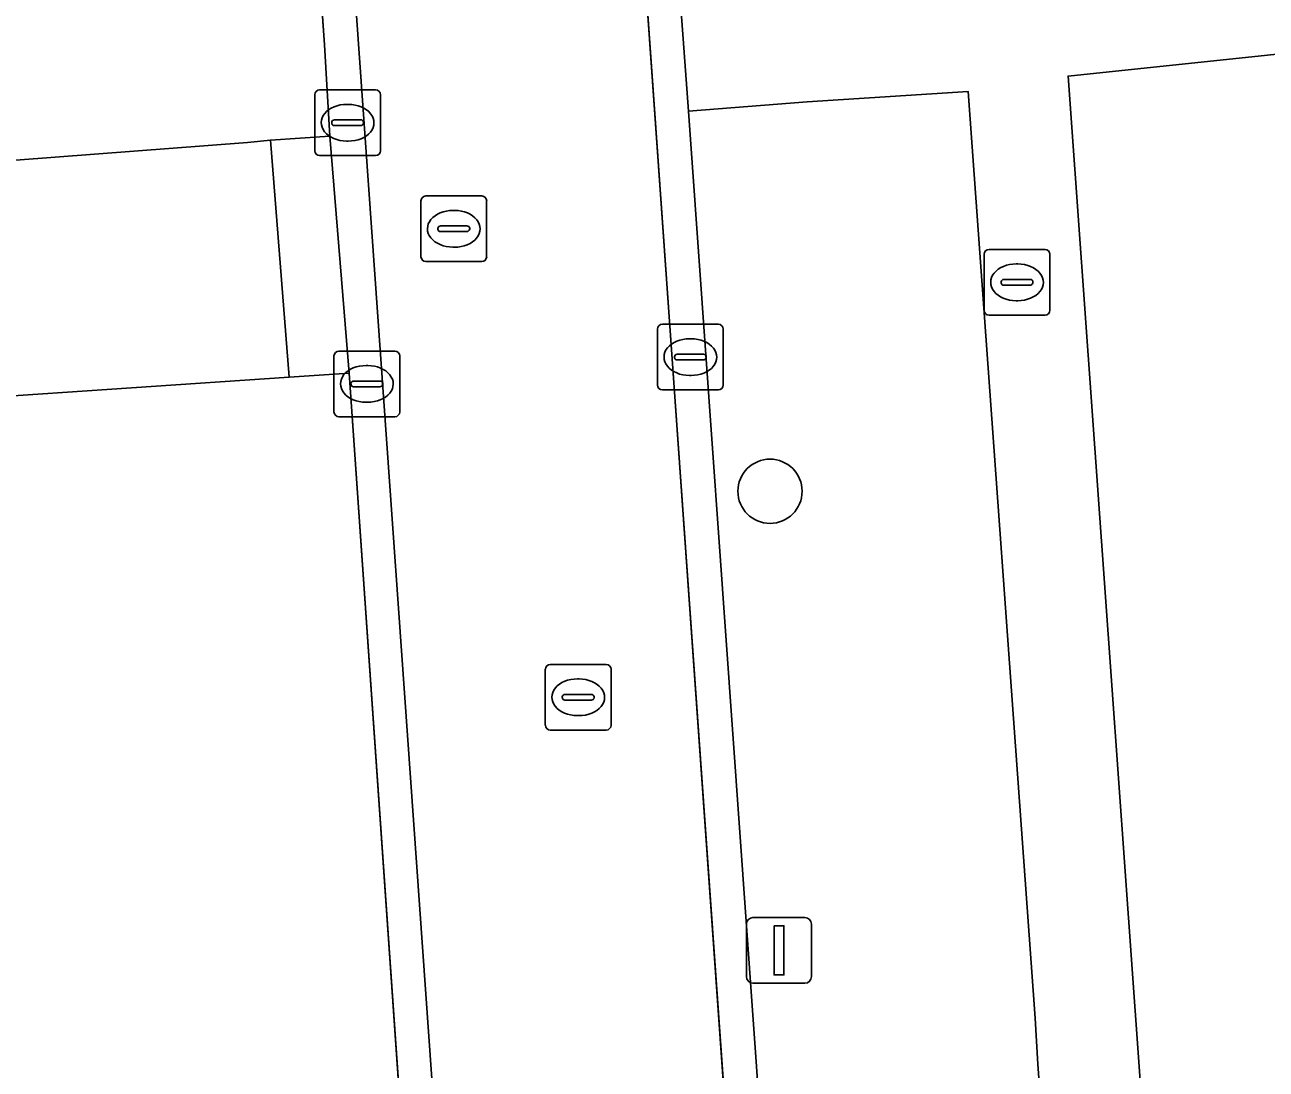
# Model space of a CAD drawing. Extents: x 162661 to 163484, y 380247 to 381230.
# Drawn here: x 163030.78 to 163049.68, y 380506.19 to 380522.1 of the extents above; entities that cross this region are included whole.
import ezdxf

# ---------------------------------------------------------------- set-up
doc = ezdxf.new("R2010")
doc.units = 0
for name, color, linetype in [('IMGEO_Boom', 7, 'Continuous'), ('IMGEO_Brandkraan', 7, 'Continuous'), ('IMGEO_Erf', 7, 'Continuous'), ('IMGEO_Groenvoorziening', 7, 'Continuous'), ('IMGEO_Kolk', 7, 'Continuous'), ('IMGEO_Lichtmast', 7, 'Continuous'), ('IMGEO_Parkeervlak_open', 7, 'Continuous'), ('IMGEO_Rijbaan_lokaal_gesloten', 7, 'Continuous'), ('IMGEO_Rijbaan_lokaal_open', 7, 'Continuous'), ('IMGEO_Rioolput', 7, 'Continuous'), ('IMGEO_Voetpad_open', 7, 'Continuous')]:
    doc.layers.add(name, color=color, linetype=linetype)

msp = doc.modelspace()

# ---------------------------------------------------------------- linework, layer by layer
at = {"layer": 'IMGEO_Boom'}
msp.add_circle((163042.124, 380514.992), 0.489, dxfattribs=at)
at = {"layer": 'IMGEO_Brandkraan'}
for p, q in [((163045.458, 380518.674), (163046.31, 380518.674)), ((163045.383, 380517.748), (163045.383, 380518.6)), ((163046.384, 380518.6), (163046.384, 380517.748)), ((163045.871, 380518.454), (163045.896, 380518.454)), ((163045.642, 380518.168), (163045.642, 380518.18)), ((163046.08, 380518.131), (163045.682, 380518.131)), ((163045.685, 380518.217), (163046.083, 380518.217)), ((163046.126, 380518.18), (163046.126, 380518.168)), ((163045.894, 380517.894), (163045.869, 380517.894)), ((163046.31, 380517.674), (163045.458, 380517.674))]:
    msp.add_line(p, q, dxfattribs=at)
for points in [[(163045.458, 380518.674), (163046.31, 380518.674)], [(163045.383, 380517.748), (163045.383, 380518.6)], [(163046.384, 380518.6), (163046.384, 380517.748)], [(163046.31, 380517.674), (163045.458, 380517.674)]]:
    msp.add_lwpolyline(points, dxfattribs=at)
for centre, radius, start, end in [((163045.46, 380518.598), 0.0765, 91.552, 178.448), ((163045.46, 380518.598), 0.0765, 91.552, 178.448), ((163046.308, 380518.598), 0.0765, 1.552, 88.448), ((163046.308, 380518.598), 0.0765, 1.552, 88.448), ((163045.682, 380518.177), 0.0403, 85.8775, 175.7526), ((163045.679, 380518.167), 0.0366, 178.938, 274.7102), ((163046.083, 380518.174), 0.043, 264.8664, 352.4533), ((163046.087, 380518.179), 0.0386, 1.7309, 96.639), ((163045.46, 380517.75), 0.0765, 181.552, 268.448), ((163045.46, 380517.75), 0.0765, 181.552, 268.448), ((163046.308, 380517.75), 0.0765, 271.552, 358.448), ((163046.308, 380517.75), 0.0765, 271.552, 358.448)]:
    msp.add_arc(centre, radius, start, end, dxfattribs=at)
for centre, major_axis, ratio, start_param, end_param in [((163045.87, 380518.174), (-0.387, 0.002), 0.722429, 4.712389, 7.853982), ((163045.895, 380518.174), (-0.39, 0.002), 0.717154, 1.570796, 4.712389)]:
    msp.add_ellipse(centre, major_axis=major_axis, ratio=ratio, start_param=start_param, end_param=end_param, dxfattribs=at)
at = {"layer": 'IMGEO_Erf'}
for points in [[(163032.858, 380557.149), (163032.332, 380564.613), (163032.24, 380565.916), (163031.312, 380565.851), (163031.045, 380565.832), (163023.958, 380565.333), (163000, 380565.265), (162971.283, 380565.188), (162971.633, 380560.525), (162974.83, 380512.958), (162990.833, 380515.067), (163000, 380516.265), (163026.58, 380519.722), (163034.169, 380520.303), (163034.52, 380520.339), (163035.425, 380520.4), (163035.344, 380521.792)], [(163118.63, 380500), (163117.111, 380515.36), (163116.633, 380519.83), (163113.341, 380519.572), (163077.925, 380516.403), (163076.715, 380524.487), (163046.661, 380521.315), (163048.191, 380500), (163051.286, 380456.864), (163068.185, 380458.61), (163067.852, 380461.575), (163082.32, 380468.935), (163117.508, 380474.084), (163120.943, 380474.451), (163120.425, 380480.773)]]:
    msp.add_lwpolyline(points, close=True, dxfattribs=at)
at = {"layer": 'IMGEO_Groenvoorziening'}
msp.add_lwpolyline([(163046.198, 380506.27), (163046.16, 380506.968), (163045.14, 380521.082), (163042.691, 380520.924), (163040.881, 380520.778), (163042.847, 380493.184), (163044.245, 380491.801), (163047.089, 380492.02), (163046.65, 380500)], close=True, dxfattribs=at)
at = {"layer": 'IMGEO_Kolk'}
for p, q in [((163035.269, 380521.104), (163036.121, 380521.104)), ((163035.194, 380520.178), (163035.194, 380521.03)), ((163036.195, 380521.03), (163036.195, 380520.178)), ((163035.682, 380520.884), (163035.707, 380520.884)), ((163035.453, 380520.598), (163035.453, 380520.61)), ((163035.891, 380520.561), (163035.493, 380520.561)), ((163035.496, 380520.647), (163035.894, 380520.647)), ((163035.937, 380520.61), (163035.937, 380520.598)), ((163035.705, 380520.324), (163035.68, 380520.324)), ((163036.121, 380520.104), (163035.269, 380520.104)), ((163040.486, 380517.535), (163041.338, 380517.535)), ((163040.411, 380516.609), (163040.411, 380517.461)), ((163041.412, 380517.461), (163041.412, 380516.609)), ((163040.899, 380517.315), (163040.924, 380517.315)), ((163035.487, 380516.201), (163035.487, 380517.053)), ((163035.562, 380517.127), (163036.414, 380517.127)), ((163036.488, 380517.053), (163036.488, 380516.201)), ((163040.67, 380517.029), (163040.67, 380517.041)), ((163041.108, 380516.992), (163040.71, 380516.992)), ((163040.713, 380517.078), (163041.111, 380517.078)), ((163041.154, 380517.041), (163041.154, 380517.029)), ((163035.975, 380516.907), (163036, 380516.907)), ((163040.922, 380516.755), (163040.897, 380516.755)), ((163035.746, 380516.621), (163035.746, 380516.633)), ((163036.184, 380516.584), (163035.786, 380516.584)), ((163035.789, 380516.67), (163036.187, 380516.67)), ((163036.23, 380516.633), (163036.23, 380516.621)), ((163041.338, 380516.535), (163040.486, 380516.535)), ((163035.998, 380516.347), (163035.973, 380516.347)), ((163036.414, 380516.127), (163035.562, 380516.127))]:
    msp.add_line(p, q, dxfattribs=at)
for points in [[(163035.269, 380521.104), (163036.121, 380521.104)], [(163035.194, 380520.178), (163035.194, 380521.03)], [(163036.195, 380521.03), (163036.195, 380520.178)], [(163036.121, 380520.104), (163035.269, 380520.104)], [(163040.486, 380517.535), (163041.338, 380517.535)], [(163040.411, 380516.609), (163040.411, 380517.461)], [(163041.412, 380517.461), (163041.412, 380516.609)], [(163035.487, 380516.201), (163035.487, 380517.053)], [(163035.562, 380517.127), (163036.414, 380517.127)], [(163036.488, 380517.053), (163036.488, 380516.201)], [(163041.338, 380516.535), (163040.486, 380516.535)], [(163036.414, 380516.127), (163035.562, 380516.127)]]:
    msp.add_lwpolyline(points, dxfattribs=at)
for centre, radius, start, end in [((163035.271, 380521.028), 0.0765, 91.552, 178.448), ((163035.271, 380521.028), 0.0765, 91.552, 178.448), ((163036.119, 380521.028), 0.0765, 1.552, 88.448), ((163036.119, 380521.028), 0.0765, 1.552, 88.448), ((163035.493, 380520.607), 0.0403, 85.8775, 175.7526), ((163035.49, 380520.597), 0.0366, 178.938, 274.7102), ((163035.894, 380520.604), 0.043, 264.8664, 352.4533), ((163035.898, 380520.609), 0.0386, 1.7309, 96.639), ((163035.271, 380520.18), 0.0765, 181.552, 268.448), ((163035.271, 380520.18), 0.0765, 181.552, 268.448), ((163036.119, 380520.18), 0.0765, 271.552, 358.448), ((163036.119, 380520.18), 0.0765, 271.552, 358.448), ((163040.488, 380517.459), 0.0765, 91.552, 178.448), ((163040.488, 380517.459), 0.0765, 91.552, 178.448), ((163041.336, 380517.459), 0.0765, 1.552, 88.448), ((163041.336, 380517.459), 0.0765, 1.552, 88.448), ((163035.564, 380517.051), 0.0765, 91.552, 178.448), ((163035.564, 380517.051), 0.0765, 91.552, 178.448), ((163036.412, 380517.051), 0.0765, 1.552, 88.448), ((163036.412, 380517.051), 0.0765, 1.552, 88.448), ((163040.71, 380517.038), 0.0403, 85.8775, 175.7526), ((163040.707, 380517.028), 0.0366, 178.938, 274.7102), ((163041.111, 380517.035), 0.043, 264.8664, 352.4533), ((163041.115, 380517.04), 0.0386, 1.7309, 96.639), ((163035.786, 380516.63), 0.0403, 85.8775, 175.7526), ((163035.783, 380516.62), 0.0366, 178.938, 274.7102), ((163036.187, 380516.627), 0.043, 264.8664, 352.4533), ((163036.191, 380516.632), 0.0386, 1.7309, 96.639), ((163040.488, 380516.611), 0.0765, 181.552, 268.448), ((163040.488, 380516.611), 0.0765, 181.552, 268.448), ((163041.336, 380516.611), 0.0765, 271.552, 358.448), ((163041.336, 380516.611), 0.0765, 271.552, 358.448), ((163035.564, 380516.203), 0.0765, 181.552, 268.448), ((163035.564, 380516.203), 0.0765, 181.552, 268.448), ((163036.412, 380516.203), 0.0765, 271.552, 358.448), ((163036.412, 380516.203), 0.0765, 271.552, 358.448)]:
    msp.add_arc(centre, radius, start, end, dxfattribs=at)
for centre, major_axis, ratio, start_param, end_param in [((163035.681, 380520.604), (-0.387, 0.002), 0.722429, 4.712389, 7.853982), ((163035.706, 380520.604), (-0.39, 0.002), 0.717154, 1.570796, 4.712389), ((163040.898, 380517.035), (-0.387, 0.002), 0.722429, 4.712389, 7.853982), ((163040.923, 380517.035), (-0.39, 0.002), 0.717154, 1.570796, 4.712389), ((163035.974, 380516.627), (-0.387, 0.002), 0.722429, 4.712389, 7.853982), ((163035.999, 380516.627), (-0.39, 0.002), 0.717154, 1.570796, 4.712389)]:
    msp.add_ellipse(centre, major_axis=major_axis, ratio=ratio, start_param=start_param, end_param=end_param, dxfattribs=at)
at = {"layer": 'IMGEO_Lichtmast'}
for p, q in [((163041.865, 380508.501), (163042.655, 380508.501)), ((163042.655, 380508.501), (163041.865, 380508.501)), ((163041.765, 380507.601), (163041.765, 380508.401)), ((163041.765, 380508.401), (163041.765, 380507.601)), ((163042.755, 380508.401), (163042.755, 380507.601)), ((163042.755, 380507.601), (163042.755, 380508.401)), ((163042.655, 380507.501), (163041.865, 380507.501)), ((163041.865, 380507.501), (163042.655, 380507.501))]:
    msp.add_line(p, q, dxfattribs=at)
msp.add_lwpolyline([(163042.185, 380508.376), (163042.335, 380508.376), (163042.335, 380507.626), (163042.185, 380507.626), (163042.185, 380508.376)], dxfattribs=at)
for centre, start, end in [((163041.865, 380508.401), 90, 180), ((163041.865, 380508.401), 90, 180), ((163042.655, 380508.401), 0, 90), ((163042.655, 380508.401), 360, 90), ((163041.865, 380507.601), 180, 270), ((163041.865, 380507.601), 180, 270), ((163042.655, 380507.601), 270, 0), ((163042.655, 380507.601), 270, 0)]:
    msp.add_arc(centre, 0.1, start, end, dxfattribs=at)
at = {"layer": 'IMGEO_Parkeervlak_open'}
msp.add_lwpolyline([(163035.77, 380502.6), (163036.702, 380502.641), (163035.716, 380516.789), (163034.806, 380516.731), (163027.599, 380516.243), (163028.591, 380502.066)], close=True, dxfattribs=at)
at = {"layer": 'IMGEO_Rijbaan_lokaal_gesloten'}
for points in [[(163022.717, 380767.964), (163022.107, 380776.024), (163017.916, 380772.446), (163017.988, 380771.487), (163018.303, 380767.59), (163023.593, 380693.674), (163033.38, 380556.929), (163037.467, 380499.08), (163041.077, 380447.98)], [(163045.357, 380450.111), (163037.801, 380557.176), (163035.712, 380586.364), (163022.717, 380767.964)]]:
    msp.add_lwpolyline(points, dxfattribs=at)
at = {"layer": 'IMGEO_Rijbaan_lokaal_open'}
for points in [[(163023.593, 380693.674), (163023.144, 380693.642), (163026.045, 380652.952), (163026.144, 380651.557), (163026.388, 380648.099), (163027.416, 380633.544), (163027.659, 380630.102), (163027.752, 380628.784), (163030.707, 380587.644), (163030.799, 380586.365), (163031.043, 380582.898), (163031.995, 380569.39), (163032.24, 380565.916), (163032.332, 380564.613), (163032.858, 380557.149), (163035.344, 380521.792), (163035.425, 380520.4), (163035.716, 380516.789), (163036.702, 380502.641), (163036.984, 380499.046), (163037.467, 380499.08), (163033.38, 380556.929)], [(163035.425, 380520.4), (163034.52, 380520.339), (163034.806, 380516.731), (163035.716, 380516.789)], [(163034.52, 380520.339), (163034.169, 380520.303), (163026.58, 380519.722), (163027.55, 380516.592), (163027.599, 380516.243), (163034.806, 380516.731)]]:
    msp.add_lwpolyline(points, close=True, dxfattribs=at)
for points in [[(163038.478, 380554.744), (163038.46, 380555.004), (163038.407, 380555.75), (163038.328, 380556.861), (163038.303, 380557.221), (163038.126, 380559.836), (163037.854, 380563.848), (163037.639, 380566.853), (163036.238, 380586.402), (163035.712, 380586.364), (163037.801, 380557.176), (163045.357, 380450.111)], [(163045.872, 380450.181), (163045.561, 380454.537), (163045.442, 380456.198), (163045.251, 380458.881), (163045.044, 380461.768), (163044.437, 380470.457), (163044.396, 380471.056), (163043.227, 380487.793), (163043.08, 380489.895), (163043.021, 380490.741), (163042.847, 380493.184), (163040.881, 380520.778), (163040.757, 380522.506), (163039.678, 380537.772), (163039.456, 380540.911), (163038.478, 380554.744)]]:
    msp.add_lwpolyline(points, dxfattribs=at)
at = {"layer": 'IMGEO_Rioolput'}
for p, q in [((163036.81, 380518.563), (163036.81, 380519.415)), ((163036.885, 380519.489), (163037.737, 380519.489)), ((163037.811, 380519.415), (163037.811, 380518.563)), ((163037.298, 380519.269), (163037.323, 380519.269)), ((163037.112, 380519.032), (163037.51, 380519.032)), ((163037.069, 380518.983), (163037.069, 380518.995)), ((163037.507, 380518.946), (163037.109, 380518.946)), ((163037.553, 380518.995), (163037.553, 380518.983)), ((163037.321, 380518.709), (163037.296, 380518.709)), ((163037.737, 380518.489), (163036.885, 380518.489)), ((163038.704, 380511.429), (163038.704, 380512.281)), ((163038.779, 380512.355), (163039.631, 380512.355)), ((163039.705, 380512.281), (163039.705, 380511.429)), ((163039.192, 380512.135), (163039.217, 380512.135)), ((163038.963, 380511.849), (163038.963, 380511.861)), ((163039.006, 380511.898), (163039.404, 380511.898)), ((163039.447, 380511.861), (163039.447, 380511.849)), ((163039.401, 380511.812), (163039.003, 380511.812)), ((163039.215, 380511.575), (163039.19, 380511.575)), ((163039.631, 380511.355), (163038.779, 380511.355))]:
    msp.add_line(p, q, dxfattribs=at)
for points in [[(163036.81, 380518.563), (163036.81, 380519.415)], [(163036.885, 380519.489), (163037.737, 380519.489)], [(163037.811, 380519.415), (163037.811, 380518.563)], [(163037.737, 380518.489), (163036.885, 380518.489)], [(163038.704, 380511.429), (163038.704, 380512.281)], [(163038.779, 380512.355), (163039.631, 380512.355)], [(163039.705, 380512.281), (163039.705, 380511.429)], [(163039.631, 380511.355), (163038.779, 380511.355)]]:
    msp.add_lwpolyline(points, dxfattribs=at)
for centre, radius, start, end in [((163036.887, 380519.413), 0.0765, 91.552, 178.448), ((163036.887, 380519.413), 0.0765, 91.552, 178.448), ((163037.735, 380519.413), 0.0765, 1.552, 88.448), ((163037.735, 380519.413), 0.0765, 1.552, 88.448), ((163037.109, 380518.992), 0.0403, 85.8775, 175.7526), ((163037.514, 380518.994), 0.0386, 1.7309, 96.639), ((163037.106, 380518.982), 0.0366, 178.938, 274.7102), ((163037.51, 380518.989), 0.043, 264.8664, 352.4533), ((163036.887, 380518.565), 0.0765, 181.552, 268.448), ((163036.887, 380518.565), 0.0765, 181.552, 268.448), ((163037.735, 380518.565), 0.0765, 271.552, 358.448), ((163037.735, 380518.565), 0.0765, 271.552, 358.448), ((163038.781, 380512.279), 0.0765, 91.552, 178.448), ((163038.781, 380512.279), 0.0765, 91.552, 178.448), ((163039.629, 380512.279), 0.0765, 1.552, 88.448), ((163039.629, 380512.279), 0.0765, 1.552, 88.448), ((163039.003, 380511.858), 0.0403, 85.8775, 175.7526), ((163039, 380511.848), 0.0366, 178.938, 274.7102), ((163039.404, 380511.855), 0.043, 264.8664, 352.4533), ((163039.408, 380511.86), 0.0386, 1.7309, 96.639), ((163038.781, 380511.431), 0.0765, 181.552, 268.448), ((163038.781, 380511.431), 0.0765, 181.552, 268.448), ((163039.629, 380511.431), 0.0765, 271.552, 358.448), ((163039.629, 380511.431), 0.0765, 271.552, 358.448)]:
    msp.add_arc(centre, radius, start, end, dxfattribs=at)
for centre, major_axis, ratio, start_param, end_param in [((163037.297, 380518.989), (-0.387, 0.002), 0.722429, 4.712389, 7.853982), ((163037.322, 380518.989), (-0.39, 0.002), 0.717154, 1.570796, 4.712389), ((163039.191, 380511.855), (-0.387, 0.002), 0.722429, 4.712389, 7.853982), ((163039.216, 380511.855), (-0.39, 0.002), 0.717154, 1.570796, 4.712389)]:
    msp.add_ellipse(centre, major_axis=major_axis, ratio=ratio, start_param=start_param, end_param=end_param, dxfattribs=at)
at = {"layer": 'IMGEO_Voetpad_open'}
for points in [[(163051.286, 380456.864), (163048.191, 380500), (163046.661, 380521.315), (163076.715, 380524.487), (163076.447, 380526.277), (163046.628, 380523.045), (163042.074, 380586.977), (163070.497, 380590.125)], [(163042.7, 380555.033), (163043.696, 380541.217), (163043.922, 380538.078), (163045.024, 380522.783), (163042.72, 380522.619), (163040.757, 380522.506), (163040.881, 380520.778), (163042.691, 380520.924), (163045.14, 380521.082), (163046.16, 380506.968), (163046.198, 380506.27), (163046.65, 380500), (163047.089, 380492.02), (163047.14, 380491.091), (163047.222, 380490.24), (163047.276, 380489.468), (163048.552, 380471.348), (163048.594, 380470.75), (163049.587, 380456.652)]]:
    msp.add_lwpolyline(points, dxfattribs=at)

doc.saveas('drawing.dxf')
